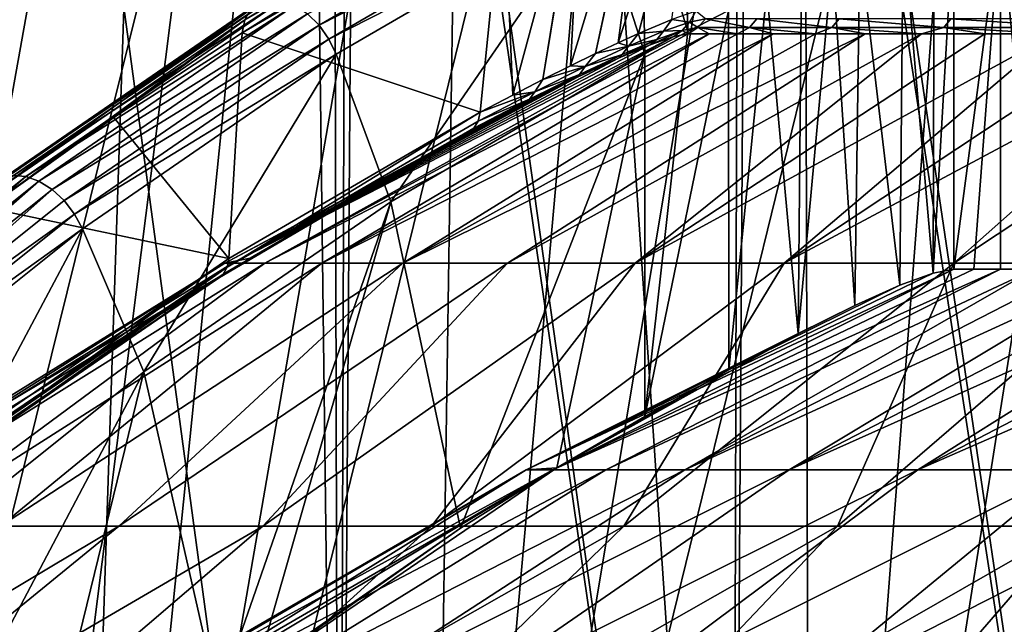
# Model space of a CAD drawing. Header units: metres. Extents: x -24 to 24, y -69 to 184.
# Tile 677 of 896: x -15.73 to -11.18, y 152.31 to 155.1. Entities that reach past the tile are written whole.
import ezdxf

# ---------------------------------------------------------------- set-up
doc = ezdxf.new("R2010")
doc.units = ezdxf.units.M
for name, color, linetype in [('4035', 7, 'CONTINUOUS'), ('4050', 7, 'CONTINUOUS'), ('607', 7, 'CONTINUOUS'), ('608', 7, 'CONTINUOUS'), ('617', 7, 'CONTINUOUS'), ('618', 7, 'CONTINUOUS'), ('624', 7, 'CONTINUOUS'), ('707', 7, 'CONTINUOUS'), ('708', 7, 'CONTINUOUS'), ('709', 7, 'CONTINUOUS'), ('710', 7, 'CONTINUOUS'), ('712', 7, 'CONTINUOUS'), ('731', 7, 'CONTINUOUS'), ('732', 7, 'CONTINUOUS'), ('733', 7, 'CONTINUOUS')]:
    doc.layers.add(name, color=color, linetype=linetype)

msp = doc.modelspace()

# ---------------------------------------------------------------- linework, layer by layer
at = {"layer": '4035'}
for points in [[(-11.411944, 160.207307, 21.396963), (-10.521681, 147.8, 21.848495), (-11.118864, 160.219859, 21.550716)], [(-13.273612, 160.120414, 20.294672), (-12.437807, 147.8, 20.817383), (-12.355109, 160.164807, 20.866571)], [(-12.437807, 147.8, 20.817383), (-10.521681, 147.8, 21.848495), (-12.355109, 160.164807, 20.866571)], [(-12.355109, 160.164807, 20.866571), (-10.521681, 147.8, 21.848495), (-11.411944, 160.207307, 21.396963)], [(-14.166583, 160.074753, 19.681728), (-12.437807, 147.8, 20.817383), (-13.273612, 160.120414, 20.294672)], [(-14.2852, 160.067073, 19.595805), (-14.253792, 147.8, 19.618662), (-14.166583, 160.074753, 19.681728)], [(-14.253792, 147.8, 19.618662), (-12.437807, 147.8, 20.817383), (-14.166583, 160.074753, 19.681728)], [(-16.091486, 160.06449, 18.141846), (-15.955014, 147.8, 18.261983), (-14.405901, 160.064489, 19.507242)], [(-14.253792, 147.8, -19.618662), (-15.955014, 147.8, -18.261983), (-15.914405, 160.06449, -18.297382)], [(-15.955014, 147.8, 18.261983), (-14.253792, 147.8, 19.618662), (-14.405901, 160.064489, 19.507242)], [(-14.21563, 160.06449, -19.646332), (-14.253792, 147.8, -19.618662), (-15.914405, 160.06449, -18.297382)], [(-14.405901, 160.064489, 19.507242), (-14.253792, 147.8, 19.618662), (-14.2852, 160.067073, 19.595805)], [(-12.437807, 147.8, -20.817383), (-14.253792, 147.8, -19.618662), (-14.21563, 160.06449, -19.646332)], [(-12.403106, 160.06449, -20.838077), (-12.437807, 147.8, -20.817383), (-14.21563, 160.06449, -19.646332)], [(-10.521681, 147.8, -21.848495), (-12.437807, 147.8, -20.817383), (-12.403106, 160.06449, -20.838077)], [(-10.491335, 160.06449, -21.863083), (-10.521681, 147.8, -21.848495), (-12.403106, 160.06449, -20.838077)]]:
    msp.add_3dface(points, dxfattribs=at)
at = {"layer": '4050'}
for points in [[(-15.494457, 147.74019, -17.734833), (-15.147274, 158.202198, -15.147274), (-17.021819, 147.74019, -16.274525)], [(-15.147274, 158.202198, -15.147274), (-15.830665, 158.202198, -14.431558), (-17.021819, 147.74019, -16.274525)], [(-15.830665, 158.202198, 14.431558), (-15.147274, 158.202198, 15.147274), (-17.021819, 147.74019, 16.274525)], [(-17.021819, 147.74019, 16.274525), (-14.431558, 158.202198, 15.830665), (-15.494457, 147.74019, 17.734833)], [(-15.147274, 158.202198, 15.147274), (-14.431558, 158.202198, 15.830665), (-17.021819, 147.74019, 16.274525)], [(-13.842343, 147.74019, -19.05235), (-13.685044, 158.202198, -16.480273), (-15.494457, 147.74019, -17.734833)], [(-13.685044, 158.202198, -16.480273), (-14.431558, 158.202198, -15.830665), (-15.494457, 147.74019, -17.734833)], [(-14.431558, 158.202198, -15.830665), (-15.147274, 158.202198, -15.147274), (-15.494457, 147.74019, -17.734833)], [(-14.431558, 158.202198, 15.830665), (-13.685044, 158.202198, 16.480273), (-15.494457, 147.74019, 17.734833)], [(-15.494457, 147.74019, 17.734833), (-12.909326, 158.202198, 17.09471), (-13.842343, 147.74019, 19.05235)], [(-13.685044, 158.202198, 16.480273), (-12.909326, 158.202198, 17.09471), (-15.494457, 147.74019, 17.734833)], [(-12.078778, 147.74019, -20.216469), (-12.106059, 158.202198, -17.672667), (-13.842343, 147.74019, -19.05235)], [(-12.106059, 158.202198, -17.672667), (-12.909326, 158.202198, -17.09471), (-13.842343, 147.74019, -19.05235)], [(-12.909326, 158.202198, -17.09471), (-13.685044, 158.202198, -16.480273), (-13.842343, 147.74019, -19.05235)], [(-12.909326, 158.202198, 17.09471), (-12.106059, 158.202198, 17.672667), (-13.842343, 147.74019, 19.05235)], [(-13.842343, 147.74019, 19.05235), (-11.276956, 158.202198, 18.21291), (-12.078778, 147.74019, 20.216469)], [(-12.106059, 158.202198, 17.672667), (-11.276956, 158.202198, 18.21291), (-13.842343, 147.74019, 19.05235)], [(-11.276956, 158.202198, -18.21291), (-12.106059, 158.202198, -17.672667), (-12.078778, 147.74019, -20.216469)], [(-10.217962, 147.74019, -21.217817), (-10.423788, 158.202198, -18.714285), (-12.078778, 147.74019, -20.216469)], [(-10.423788, 158.202198, -18.714285), (-11.276956, 158.202198, -18.21291), (-12.078778, 147.74019, -20.216469)], [(-11.276956, 158.202198, 18.21291), (-10.423788, 158.202198, 18.714285), (-12.078778, 147.74019, 20.216469)], [(-12.078778, 147.74019, 20.216469), (-9.548375, 158.202198, 19.175723), (-10.217962, 147.74019, 21.217817)], [(-10.423788, 158.202198, 18.714285), (-9.548375, 158.202198, 19.175723), (-12.078778, 147.74019, 20.216469)]]:
    msp.add_3dface(points, dxfattribs=at)
at = {"layer": '607'}
for points in [[(-11.414581, 153.94681, 1.399051), (-13.390845, 153.020137, 0.637102), (-11.510706, 153.927876, 0.860652)], [(-13.267997, 153.020137, 1.918566), (-13.390845, 153.020137, 0.637102), (-11.414581, 153.94681, 1.399051)], [(-11.323122, 153.94681, 2.009204), (-13.267997, 153.020137, 1.918566), (-11.414581, 153.94681, 1.399051)], [(-11.19903, 153.94681, 2.613757), (-13.267997, 153.020137, 1.918566), (-11.323122, 153.94681, 2.009204)], [(-13.022801, 153.020137, 3.182337), (-13.267997, 153.020137, 1.918566), (-11.19903, 153.94681, 2.613757)], [(-11.042773, 153.94681, 3.210479), (-13.022801, 153.020137, 3.182337), (-11.19903, 153.94681, 2.613757)], [(-12.65752, 153.020137, 4.416764), (-13.022801, 153.020137, 3.182337), (-11.042773, 153.94681, 3.210479)], [(-10.854632, 153.94681, 3.798284), (-12.65752, 153.020137, 4.416764), (-11.042773, 153.94681, 3.210479)], [(-10.635318, 153.94681, 4.37493), (-12.65752, 153.020137, 4.416764), (-10.854632, 153.94681, 3.798284)], [(-12.175522, 153.020137, 5.610464), (-12.65752, 153.020137, 4.416764), (-10.635318, 153.94681, 4.37493)], [(-10.385361, 153.94681, 4.939057), (-12.175522, 153.020137, 5.610464), (-10.635318, 153.94681, 4.37493)], [(-10.105455, 153.94681, 5.489061), (-12.175522, 153.020137, 5.610464), (-10.385361, 153.94681, 4.939057)], [(-11.58125, 153.020137, 6.752427), (-12.175522, 153.020137, 5.610464), (-10.105455, 153.94681, 5.489061)], [(-9.796591, 153.94681, 6.023023), (-11.58125, 153.020137, 6.752427), (-10.105455, 153.94681, 5.489061)], [(-9.459349, 153.94681, 6.539932), (-11.58125, 153.020137, 6.752427), (-9.796591, 153.94681, 6.023023)], [(-10.880185, 153.020137, 7.832126), (-11.58125, 153.020137, 6.752427), (-9.459349, 153.94681, 6.539932)], [(-11.510706, 153.927876, 0.860652), (-13.390845, 153.020137, 0.637102), (-11.664127, 153.871605, 0.338603)], [(-13.390845, 153.020137, 0.637102), (-13.390214, 153.020137, -0.650236), (-11.664127, 153.871605, 0.338603)], [(-11.664127, 153.871605, 0.338603), (-13.390214, 153.020137, -0.650236), (-11.872238, 153.778955, -0.161338)], [(-11.872238, 153.778955, -0.161338), (-13.390214, 153.020137, -0.650236), (-12.134494, 153.649781, -0.637925)], [(-13.390214, 153.020137, -0.650236), (-13.24831, 153.029275, -1.934602), (-12.134494, 153.649781, -0.637925)], [(-12.134494, 153.649781, -0.637925), (-13.24831, 153.029275, -1.934602), (-12.454553, 153.481323, -1.092817)], [(-12.454553, 153.481323, -1.092817), (-13.24831, 153.029275, -1.934602), (-12.841908, 153.26685, -1.5282)], [(-13.390214, 153.020137, -0.650236), (-15.102121, 151.953257, -2.042714), (-13.24831, 153.029275, -1.934602)], [(-15.102121, 151.953257, -2.042714), (-14.813596, 151.964825, -3.499887), (-13.24831, 153.029275, -1.934602)], [(-13.24831, 153.029275, -1.934602), (-14.813596, 151.964825, -3.499887), (-13.693336, 152.751343, -2.379628)], [(-13.390845, 153.020137, 0.637102), (-15.229212, 151.953257, -0.563781), (-13.390214, 153.020137, -0.650236)], [(-15.229212, 151.953257, -0.563781), (-15.102121, 151.953257, -2.042714), (-13.390214, 153.020137, -0.650236)], [(-15.211819, 151.953257, 0.920501), (-15.229212, 151.953257, -0.563781), (-13.390845, 153.020137, 0.637102)], [(-13.267997, 153.020137, 1.918566), (-15.211819, 151.953257, 0.920501), (-13.390845, 153.020137, 0.637102)], [(-15.050106, 151.953257, 2.39605), (-15.211819, 151.953257, 0.920501), (-13.267997, 153.020137, 1.918566)], [(-13.022801, 153.020137, 3.182337), (-15.050106, 151.953257, 2.39605), (-13.267997, 153.020137, 1.918566)], [(-14.745609, 151.953257, 3.848866), (-15.050106, 151.953257, 2.39605), (-13.022801, 153.020137, 3.182337)], [(-12.65752, 153.020137, 4.416764), (-14.745609, 151.953257, 3.848866), (-13.022801, 153.020137, 3.182337)], [(-14.301215, 151.953257, 5.265168), (-14.745609, 151.953257, 3.848866), (-12.65752, 153.020137, 4.416764)], [(-12.175522, 153.020137, 5.610464), (-14.301215, 151.953257, 5.265168), (-12.65752, 153.020137, 4.416764)], [(-13.721142, 151.953257, 6.631517), (-14.301215, 151.953257, 5.265168), (-12.175522, 153.020137, 5.610464)], [(-11.58125, 153.020137, 6.752427), (-13.721142, 151.953257, 6.631517), (-12.175522, 153.020137, 5.610464)], [(-13.010892, 151.953257, 7.934951), (-13.721142, 151.953257, 6.631517), (-11.58125, 153.020137, 6.752427)], [(-10.880185, 153.020137, 7.832126), (-13.010892, 151.953257, 7.934951), (-11.58125, 153.020137, 6.752427)], [(-12.177203, 151.953257, 9.163103), (-13.010892, 151.953257, 7.934951), (-10.880185, 153.020137, 7.832126)], [(-10.078792, 153.020137, 8.839603), (-12.177203, 151.953257, 9.163103), (-10.880185, 153.020137, 7.832126)], [(-11.227986, 151.953257, 10.304323), (-12.177203, 151.953257, 9.163103), (-10.078792, 153.020137, 8.839603)], [(-9.184461, 153.020137, 9.765568), (-11.227986, 151.953257, 10.304323), (-10.078792, 153.020137, 8.839603)], [(-10.172246, 151.953257, 11.347782), (-11.227986, 151.953257, 10.304323), (-9.184461, 153.020137, 9.765568)], [(-13.693336, 152.751343, -2.379628), (-14.813596, 151.964825, -3.499887), (-14.63515, 152.098689, -3.321442)]]:
    msp.add_3dface(points, dxfattribs=at)
at = {"layer": '608'}
for points in [[(-12.641758, 155.0322, 1.549463), (-14.597761, 153.973756, 2.345064), (-12.544698, 155.0322, 2.201236)], [(-12.709011, 155.019593, 1.175018), (-14.597761, 153.973756, 2.345064), (-12.641758, 155.0322, 1.549463)], [(-14.597761, 153.973756, 2.345064), (-14.334381, 153.973756, 3.622082), (-12.544698, 155.0322, 2.201236)], [(-12.414057, 155.0322, 2.847116), (-14.334381, 153.973756, 3.622082), (-12.250185, 155.0322, 3.485375)], [(-12.544698, 155.0322, 2.201236), (-14.334381, 153.973756, 3.622082), (-12.414057, 155.0322, 2.847116)], [(-14.334381, 153.973756, 3.622082), (-13.959513, 153.973756, 4.870928), (-12.250185, 155.0322, 3.485375)], [(-12.053522, 155.0322, 4.114303), (-13.959513, 153.973756, 4.870928), (-11.824593, 155.0322, 4.732217)], [(-12.250185, 155.0322, 3.485375), (-13.959513, 153.973756, 4.870928), (-12.053522, 155.0322, 4.114303)], [(-13.959513, 153.973756, 4.870928), (-13.476073, 153.973756, 6.08189), (-11.824593, 155.0322, 4.732217)], [(-11.824593, 155.0322, 4.732217), (-13.476073, 153.973756, 6.08189), (-11.564011, 155.0322, 5.337464)], [(-13.476073, 153.973756, 6.08189), (-12.887822, 153.973756, 7.24555), (-11.564011, 155.0322, 5.337464)], [(-11.272474, 155.0322, 5.928424), (-12.887822, 153.973756, 7.24555), (-10.950762, 155.0322, 6.503513)], [(-11.564011, 155.0322, 5.337464), (-12.887822, 153.973756, 7.24555), (-11.272474, 155.0322, 5.928424)], [(-12.887822, 153.973756, 7.24555), (-12.199334, 153.973756, 8.352856), (-10.950762, 155.0322, 6.503513)], [(-10.599736, 155.0322, 7.061194), (-12.199334, 153.973756, 8.352856), (-10.220337, 155.0322, 7.599973)], [(-10.950762, 155.0322, 6.503513), (-12.199334, 153.973756, 8.352856), (-10.599736, 155.0322, 7.061194)], [(-12.199334, 153.973756, 8.352856), (-11.415963, 153.973756, 9.395197), (-10.220337, 155.0322, 7.599973)], [(-10.220337, 155.0322, 7.599973), (-11.415963, 153.973756, 9.395197), (-9.813579, 155.0322, 8.118408)], [(-11.415963, 153.973756, 9.395197), (-10.543804, 153.973756, 10.364465), (-9.813579, 155.0322, 8.118408)], [(-12.817312, 154.982049, 0.808261), (-14.747605, 153.973756, 1.049807), (-12.709011, 155.019593, 1.175018)], [(-14.747605, 153.973756, 1.049807), (-14.597761, 153.973756, 2.345064), (-12.709011, 155.019593, 1.175018)], [(-12.964692, 154.920093, 0.457426), (-14.747605, 153.973756, 1.049807), (-12.817312, 154.982049, 0.808261)], [(-13.153801, 154.832266, 0.117288), (-14.747605, 153.973756, 1.049807), (-12.964692, 154.920093, 0.457426)], [(-13.263786, 154.778544, -0.047125), (-14.747605, 153.973756, 1.049807), (-13.153801, 154.832266, 0.117288)], [(-13.384637, 154.717874, -0.207784), (-14.747605, 153.973756, 1.049807), (-13.263786, 154.778544, -0.047125)], [(-13.516693, 154.64996, -0.364357), (-14.782747, 153.973756, -0.253614), (-13.384637, 154.717874, -0.207784)], [(-14.782747, 153.973756, -0.253614), (-14.747605, 153.973756, 1.049807), (-13.384637, 154.717874, -0.207784)], [(-13.660203, 154.574538, -0.516236), (-14.782747, 153.973756, -0.253614), (-13.516693, 154.64996, -0.364357)], [(-14.665683, 153.996655, -1.521715), (-14.782747, 153.973756, -0.253614), (-13.660203, 154.574538, -0.516236)], [(-14.699315, 153.975767, -1.555338), (-14.782747, 153.973756, -0.253614), (-14.665683, 153.996655, -1.521715)], [(-14.699315, 153.975767, -1.555338), (-16.74517, 152.759811, -0.310826), (-14.782747, 153.973756, -0.253614)], [(-16.652526, 152.759811, -1.786253), (-16.74517, 152.759811, -0.310826), (-14.699315, 153.975767, -1.555338)], [(-16.74517, 152.759811, -0.310826), (-16.707345, 152.759811, 1.167022), (-14.782747, 153.973756, -0.253614)], [(-14.782747, 153.973756, -0.253614), (-16.707345, 152.759811, 1.167022), (-14.747605, 153.973756, 1.049807)], [(-16.707345, 152.759811, 1.167022), (-16.539347, 152.759811, 2.635777), (-14.747605, 153.973756, 1.049807)], [(-14.807633, 153.907783, -1.66368), (-16.652526, 152.759811, -1.786253), (-14.699315, 153.975767, -1.555338)], [(-14.747605, 153.973756, 1.049807), (-16.539347, 152.759811, 2.635777), (-14.597761, 153.973756, 2.345064)], [(-16.539347, 152.759811, 2.635777), (-16.242484, 152.759811, 4.083996), (-14.597761, 153.973756, 2.345064)], [(-14.597761, 153.973756, 2.345064), (-16.242484, 152.759811, 4.083996), (-14.334381, 153.973756, 3.622082)], [(-16.242484, 152.759811, 4.083996), (-15.81907, 152.759811, 5.500396), (-14.334381, 153.973756, 3.622082)], [(-14.334381, 153.973756, 3.622082), (-15.81907, 152.759811, 5.500396), (-13.959513, 153.973756, 4.870928)], [(-15.81907, 152.759811, 5.500396), (-15.272403, 152.759811, 6.873939), (-13.959513, 153.973756, 4.870928)], [(-13.959513, 153.973756, 4.870928), (-15.272403, 152.759811, 6.873939), (-13.476073, 153.973756, 6.08189)], [(-15.272403, 152.759811, 6.873939), (-14.606742, 152.759811, 8.193925), (-13.476073, 153.973756, 6.08189)], [(-13.476073, 153.973756, 6.08189), (-14.606742, 152.759811, 8.193925), (-12.887822, 153.973756, 7.24555)], [(-14.606742, 152.759811, 8.193925), (-13.827275, 152.759811, 9.450068), (-12.887822, 153.973756, 7.24555)], [(-12.887822, 153.973756, 7.24555), (-13.827275, 152.759811, 9.450068), (-12.199334, 153.973756, 8.352856)], [(-13.827275, 152.759811, 9.450068), (-12.940074, 152.759811, 10.632583), (-12.199334, 153.973756, 8.352856)], [(-12.199334, 153.973756, 8.352856), (-12.940074, 152.759811, 10.632583), (-11.415963, 153.973756, 9.395197)], [(-12.940074, 152.759811, 10.632583), (-11.952051, 152.759811, 11.732254), (-11.415963, 153.973756, 9.395197)], [(-11.415963, 153.973756, 9.395197), (-11.952051, 152.759811, 11.732254), (-10.543804, 153.973756, 10.364465)], [(-11.952051, 152.759811, 11.732254), (-10.870906, 152.759811, 12.740515), (-10.543804, 153.973756, 10.364465)], [(-15.757513, 153.264294, -2.613545), (-16.652526, 152.759811, -1.786253), (-14.807633, 153.907783, -1.66368)], [(-16.942724, 151.398531, 7.704048), (-15.272403, 152.759811, 6.873939), (-17.554261, 151.398531, 6.185158)], [(-15.272403, 152.759811, 6.873939), (-15.81907, 152.759811, 5.500396), (-17.554261, 151.398531, 6.185158)], [(-16.200061, 151.398531, 9.163312), (-14.606742, 152.759811, 8.193925), (-16.942724, 151.398531, 7.704048)], [(-14.606742, 152.759811, 8.193925), (-15.272403, 152.759811, 6.873939), (-16.942724, 151.398531, 7.704048)], [(-15.332018, 151.398531, 10.551658), (-13.827275, 152.759811, 9.450068), (-16.200061, 151.398531, 9.163312)], [(-13.827275, 152.759811, 9.450068), (-14.606742, 152.759811, 8.193925), (-16.200061, 151.398531, 9.163312)], [(-14.345314, 151.398531, 11.85834), (-12.940074, 152.759811, 10.632583), (-15.332018, 151.398531, 10.551658)], [(-12.940074, 152.759811, 10.632583), (-13.827275, 152.759811, 9.450068), (-15.332018, 151.398531, 10.551658)], [(-13.247586, 151.398531, 13.073245), (-11.952051, 152.759811, 11.732254), (-14.345314, 151.398531, 11.85834)], [(-11.952051, 152.759811, 11.732254), (-12.940074, 152.759811, 10.632583), (-14.345314, 151.398531, 11.85834)], [(-12.047328, 151.398531, 14.18697), (-10.870906, 152.759811, 12.740515), (-13.247586, 151.398531, 13.073245)], [(-10.870906, 152.759811, 12.740515), (-11.952051, 152.759811, 11.732254), (-13.247586, 151.398531, 13.073245)], [(-10.753832, 151.398531, 15.190897), (-9.70506, 152.759811, 13.64951), (-12.047328, 151.398531, 14.18697)], [(-9.70506, 152.759811, 13.64951), (-10.870906, 152.759811, 12.740515), (-12.047328, 151.398531, 14.18697)]]:
    msp.add_3dface(points, dxfattribs=at)
at = {"layer": '617'}
for points in [[(-12.841908, 154.939355, -1.5282), (-13.693336, 152.751343, -2.379628), (-14.015546, 154.256825, -2.701838)], [(-13.24831, 153.029275, -1.934602), (-13.693336, 152.751343, -2.379628), (-12.841908, 154.939355, -1.5282)], [(-12.841908, 153.26685, -1.5282), (-13.24831, 153.029275, -1.934602), (-12.841908, 154.939355, -1.5282)], [(-14.015546, 154.256825, -2.701838), (-14.813596, 151.964825, -3.499887), (-15.157012, 153.472617, -3.843303)], [(-14.63515, 152.098689, -3.321442), (-14.813596, 151.964825, -3.499887), (-14.015546, 154.256825, -2.701838)], [(-13.693336, 152.751343, -2.379628), (-14.63515, 152.098689, -3.321442), (-14.015546, 154.256825, -2.701838)], [(-16.261908, 152.589743, -4.9482), (-15.157012, 153.472617, -3.843303), (-15.98053, 151.914253, -4.666822)], [(-15.157012, 153.472617, -3.843303), (-15.701915, 151.246131, -4.388207), (-15.98053, 151.914253, -4.666822)], [(-14.813596, 151.964825, -3.499887), (-15.701915, 151.246131, -4.388207), (-15.157012, 153.472617, -3.843303)]]:
    msp.add_3dface(points, dxfattribs=at)
at = {"layer": '618'}
for points in [[(-11.414581, 153.94681, 1.399051), (-11.414581, 155.578302, 1.399051), (-11.199021, 155.578302, 2.613795)], [(-11.323122, 153.94681, 2.009204), (-11.414581, 153.94681, 1.399051), (-11.199021, 155.578302, 2.613795)], [(-11.19903, 153.94681, 2.613757), (-11.323122, 153.94681, 2.009204), (-11.199021, 155.578302, 2.613795)], [(-11.042773, 153.94681, 3.210479), (-11.19903, 153.94681, 2.613757), (-11.199021, 155.578302, 2.613795)], [(-10.854607, 155.578302, 3.798357), (-11.042773, 153.94681, 3.210479), (-11.199021, 155.578302, 2.613795)]]:
    msp.add_3dface(points, dxfattribs=at)
at = {"layer": '624'}
for points in [[(-11.414581, 153.94681, 1.399051), (-11.510706, 153.927876, 0.860652), (-11.414581, 155.578302, 1.399051)], [(-11.414581, 155.578302, 1.399051), (-11.510706, 153.927876, 0.860652), (-11.505884, 155.561438, 0.881314)], [(-11.505884, 155.561438, 0.881314), (-11.510706, 153.927876, 0.860652), (-11.649995, 155.513497, 0.379069)], [(-11.649995, 155.513497, 0.379069), (-11.664127, 153.871605, 0.338603), (-11.849647, 155.430508, -0.113766)], [(-11.510706, 153.927876, 0.860652), (-11.664127, 153.871605, 0.338603), (-11.649995, 155.513497, 0.379069)], [(-11.849647, 155.430508, -0.113766), (-11.872238, 153.778955, -0.161338), (-11.97511, 155.373633, -0.363209)], [(-11.664127, 153.871605, 0.338603), (-11.872238, 153.778955, -0.161338), (-11.849647, 155.430508, -0.113766)], [(-11.97511, 155.373633, -0.363209), (-12.134494, 153.649781, -0.637925), (-12.118941, 155.30617, -0.612813)], [(-11.872238, 153.778955, -0.161338), (-12.134494, 153.649781, -0.637925), (-11.97511, 155.373633, -0.363209)], [(-12.118941, 155.30617, -0.612813), (-12.134494, 153.649781, -0.637925), (-12.279675, 155.228231, -0.857679)], [(-12.279675, 155.228231, -0.857679), (-12.454553, 153.481323, -1.092817), (-12.455465, 155.140156, -1.093971)], [(-12.134494, 153.649781, -0.637925), (-12.454553, 153.481323, -1.092817), (-12.279675, 155.228231, -0.857679)], [(-12.455465, 155.140156, -1.093971), (-12.841908, 153.26685, -1.5282), (-12.644018, 155.043239, -1.318556)], [(-12.454553, 153.481323, -1.092817), (-12.841908, 153.26685, -1.5282), (-12.455465, 155.140156, -1.093971)], [(-12.841908, 153.26685, -1.5282), (-12.841908, 154.939355, -1.5282), (-12.644018, 155.043239, -1.318556)]]:
    msp.add_3dface(points, dxfattribs=at)
at = {"layer": '707'}
for points in [[(-13.065337, 155.637114, -1.675185), (-14.015546, 154.256825, -2.701838), (-14.268071, 154.937722, -2.87792)], [(-12.841908, 154.939355, -1.5282), (-14.015546, 154.256825, -2.701838), (-13.065337, 155.637114, -1.675185)], [(-14.268071, 154.937722, -2.87792), (-15.157012, 153.472617, -3.843303), (-15.440149, 154.132544, -4.049997)], [(-14.015546, 154.256825, -2.701838), (-15.157012, 153.472617, -3.843303), (-14.268071, 154.937722, -2.87792)], [(-16.261908, 152.589743, -4.9482), (-16.573493, 153.226936, -5.183341), (-15.440149, 154.132544, -4.049997)], [(-15.157012, 153.472617, -3.843303), (-16.261908, 152.589743, -4.9482), (-15.440149, 154.132544, -4.049997)]]:
    msp.add_3dface(points, dxfattribs=at)
at = {"layer": '708'}
for points in [[(-13.452294, 155.849237, -1.400836), (-14.690554, 155.097005, -2.556335), (-13.480741, 155.800512, -1.346522)], [(-14.664217, 155.144503, -2.612759), (-14.690554, 155.097005, -2.556335), (-13.452294, 155.849237, -1.400836)], [(-13.480741, 155.800512, -1.346522), (-14.70209, 155.037302, -2.50698), (-13.49493, 155.739266, -1.29982)], [(-14.690554, 155.097005, -2.556335), (-14.70209, 155.037302, -2.50698), (-13.480741, 155.800512, -1.346522)], [(-14.346494, 155.071605, -2.884306), (-14.40021, 155.125013, -2.86442), (-13.13781, 155.774456, -1.675622)], [(-13.095578, 155.708924, -1.683065), (-14.346494, 155.071605, -2.884306), (-13.13781, 155.774456, -1.675622)], [(-14.301423, 155.007724, -2.88891), (-14.346494, 155.071605, -2.884306), (-13.095578, 155.708924, -1.683065)], [(-13.065337, 155.637114, -1.675185), (-14.301423, 155.007724, -2.88891), (-13.095578, 155.708924, -1.683065)], [(-13.065337, 155.637114, -1.675185), (-14.268071, 154.937722, -2.87792), (-14.301423, 155.007724, -2.88891)], [(-14.624875, 155.176559, -2.672407), (-15.845248, 154.333173, -3.79379), (-14.664217, 155.144503, -2.612759)], [(-15.807294, 154.364276, -3.854827), (-15.845248, 154.333173, -3.79379), (-14.624875, 155.176559, -2.672407)], [(-14.575208, 155.19099, -2.731215), (-15.807294, 154.364276, -3.854827), (-14.624875, 155.176559, -2.672407)], [(-15.758253, 154.378277, -3.914259), (-15.807294, 154.364276, -3.854827), (-14.575208, 155.19099, -2.731215)], [(-14.518602, 155.186811, -2.785174), (-15.758253, 154.378277, -3.914259), (-14.575208, 155.19099, -2.731215)], [(-15.701465, 154.374223, -3.968037), (-15.758253, 154.378277, -3.914259), (-14.518602, 155.186811, -2.785174)], [(-14.458913, 155.164307, -2.830608), (-15.701465, 154.374223, -3.968037), (-14.518602, 155.186811, -2.785174)], [(-15.640802, 154.352389, -4.012497), (-15.701465, 154.374223, -3.968037), (-14.458913, 155.164307, -2.830608)], [(-14.40021, 155.125013, -2.86442), (-15.640802, 154.352389, -4.012497), (-14.458913, 155.164307, -2.830608)], [(-14.664217, 155.144503, -2.612759), (-15.869528, 154.287088, -3.735309), (-14.690554, 155.097005, -2.556335)], [(-15.845248, 154.333173, -3.79379), (-15.869528, 154.287088, -3.735309), (-14.664217, 155.144503, -2.612759)], [(-15.580398, 154.314263, -4.044607), (-15.640802, 154.352389, -4.012497), (-14.40021, 155.125013, -2.86442)], [(-14.346494, 155.071605, -2.884306), (-15.580398, 154.314263, -4.044607), (-14.40021, 155.125013, -2.86442)], [(-14.690554, 155.097005, -2.556335), (-15.878479, 154.229161, -3.683369), (-15.294724, 154.646155, -3.099613)], [(-15.869528, 154.287088, -3.735309), (-15.878479, 154.229161, -3.683369), (-14.690554, 155.097005, -2.556335)], [(-15.524368, 154.262444, -4.06218), (-15.580398, 154.314263, -4.044607), (-14.346494, 155.071605, -2.884306)], [(-14.301423, 155.007724, -2.88891), (-15.524368, 154.262444, -4.06218), (-14.346494, 155.071605, -2.884306)], [(-14.70209, 155.037302, -2.50698), (-14.690554, 155.097005, -2.556335), (-15.294724, 154.646155, -3.099613)], [(-15.476532, 154.200463, -4.064019), (-15.524368, 154.262444, -4.06218), (-14.301423, 155.007724, -2.88891)], [(-14.268071, 154.937722, -2.87792), (-15.476532, 154.200463, -4.064019), (-14.301423, 155.007724, -2.88891)], [(-14.268071, 154.937722, -2.87792), (-15.440149, 154.132544, -4.049997), (-15.476532, 154.200463, -4.064019)], [(-15.701465, 154.374223, -3.968037), (-16.845481, 153.460332, -5.111612), (-15.758253, 154.378277, -3.914259)], [(-16.783823, 153.439289, -5.155214), (-16.845481, 153.460332, -5.111612), (-15.701465, 154.374223, -3.968037)], [(-15.640802, 154.352389, -4.012497), (-16.783823, 153.439289, -5.155214), (-15.701465, 154.374223, -3.968037)], [(-16.721707, 153.402478, -5.185746), (-16.783823, 153.439289, -5.155214), (-15.640802, 154.352389, -4.012497)], [(-15.580398, 154.314263, -4.044607), (-16.721707, 153.402478, -5.185746), (-15.640802, 154.352389, -4.012497)], [(-16.663374, 153.352413, -5.201123), (-16.721707, 153.402478, -5.185746), (-15.580398, 154.314263, -4.044607)], [(-15.524368, 154.262444, -4.06218), (-16.663374, 153.352413, -5.201123), (-15.580398, 154.314263, -4.044607)], [(-15.476532, 154.200463, -4.064019), (-16.663374, 153.352413, -5.201123), (-15.524368, 154.262444, -4.06218)], [(-16.612807, 153.292513, -5.200294), (-16.663374, 153.352413, -5.201123), (-15.476532, 154.200463, -4.064019)], [(-15.440149, 154.132544, -4.049997), (-16.612807, 153.292513, -5.200294), (-15.476532, 154.200463, -4.064019)], [(-16.573493, 153.226936, -5.183341), (-16.612807, 153.292513, -5.200294), (-15.440149, 154.132544, -4.049997)]]:
    msp.add_3dface(points, dxfattribs=at)
at = {"layer": '709'}
for points in [[(-13.49493, 155.739266, -1.29982), (-14.70209, 155.037302, -2.50698), (-13.602331, 154.670922, -0.625274)], [(-14.70209, 155.037302, -2.50698), (-15.294724, 154.646155, -3.099613), (-14.763216, 153.995866, -1.786159)], [(-13.602331, 154.670922, -0.625274), (-14.70209, 155.037302, -2.50698), (-14.763216, 153.995866, -1.786159)], [(-15.294724, 154.646155, -3.099613), (-15.878479, 154.229161, -3.683369), (-14.763216, 153.995866, -1.786159)], [(-14.763216, 153.995866, -1.786159), (-15.878479, 154.229161, -3.683369), (-15.894509, 153.218705, -2.917452)]]:
    msp.add_3dface(points, dxfattribs=at)
at = {"layer": '710'}
for points in [[(-12.66416, 155.8457, -1.225203), (-12.644018, 155.043239, -1.318556), (-12.668924, 155.843279, -1.231196)], [(-12.455465, 155.140156, -1.093971), (-12.644018, 155.043239, -1.318556), (-12.66416, 155.8457, -1.225203)], [(-12.668924, 155.843279, -1.231196), (-12.644018, 155.043239, -1.318556), (-12.857282, 155.746438, -1.454784)], [(-12.841908, 154.939355, -1.5282), (-13.065337, 155.637114, -1.675185), (-12.857282, 155.746438, -1.454784)], [(-12.644018, 155.043239, -1.318556), (-12.841908, 154.939355, -1.5282), (-12.857282, 155.746438, -1.454784)]]:
    msp.add_3dface(points, dxfattribs=at)
at = {"layer": '712'}
for points in [[(-12.871279, 155.033823, 0.402288), (-12.571251, 156.197715, -0.001067), (-12.964918, 154.991336, 0.220947)], [(-12.571251, 156.197715, -0.001067), (-12.82066, 156.082121, -0.4526), (-12.964918, 154.991336, 0.220947)], [(-12.718426, 155.097798, 0.769708), (-12.56528, 156.200362, 0.01131), (-12.871279, 155.033823, 0.402288)], [(-12.56528, 156.200362, 0.01131), (-12.571251, 156.197715, -0.001067), (-12.871279, 155.033823, 0.402288)], [(-13.069899, 154.941758, 0.042565), (-12.825302, 156.079892, -0.460013), (-13.185974, 154.885117, -0.131711)], [(-12.825302, 156.079892, -0.460013), (-13.130115, 155.928962, -0.890787), (-13.185974, 154.885117, -0.131711)], [(-12.964918, 154.991336, 0.220947), (-12.82066, 156.082121, -0.4526), (-13.069899, 154.941758, 0.042565)], [(-12.82066, 156.082121, -0.4526), (-12.825302, 156.079892, -0.460013), (-13.069899, 154.941758, 0.042565)], [(-13.133662, 155.92716, -0.895248), (-13.49493, 155.739266, -1.29982), (-13.452142, 154.749848, -0.466264)], [(-13.313361, 154.821201, -0.301512), (-13.133662, 155.92716, -0.895248), (-13.452142, 154.749848, -0.466264)], [(-13.185974, 154.885117, -0.131711), (-13.130115, 155.928962, -0.890787), (-13.313361, 154.821201, -0.301512)], [(-13.130115, 155.928962, -0.890787), (-13.133662, 155.92716, -0.895248), (-13.313361, 154.821201, -0.301512)], [(-13.49493, 155.739266, -1.29982), (-13.602331, 154.670922, -0.625274), (-13.452142, 154.749848, -0.466264)]]:
    msp.add_3dface(points, dxfattribs=at)
at = {"layer": '731'}
for points in [[(-12.597135, 155.061181, 1.543993), (-12.359274, 155.061179, 2.884458), (-12.561701, 155.101085, 1.53965)], [(-12.561701, 155.101085, 1.53965), (-12.359274, 155.061179, 2.884458), (-12.324509, 155.101082, 2.876344)], [(-12.359274, 155.061179, 2.884458), (-11.979198, 155.061177, 4.191732), (-12.324509, 155.101082, 2.876344)], [(-12.324509, 155.101082, 2.876344), (-11.979198, 155.061177, 4.191732), (-11.945502, 155.10108, 4.179941)], [(-11.979198, 155.061177, 4.191732), (-11.46128, 155.061176, 5.450772), (-11.945502, 155.10108, 4.179941)], [(-11.945502, 155.10108, 4.179941), (-11.46128, 155.061176, 5.450772), (-11.42904, 155.101078, 5.43544)], [(-11.46128, 155.061176, 5.450772), (-10.811478, 155.061174, 6.647092), (-11.42904, 155.101078, 5.43544)], [(-11.42904, 155.101078, 5.43544), (-10.811478, 155.061174, 6.647092), (-10.781066, 155.101076, 6.628395)], [(-12.641758, 155.0322, 1.549463), (-12.544698, 155.0322, 2.201236), (-12.597135, 155.061181, 1.543993)], [(-12.597135, 155.061181, 1.543993), (-12.414057, 155.0322, 2.847116), (-12.359274, 155.061179, 2.884458)], [(-12.544698, 155.0322, 2.201236), (-12.414057, 155.0322, 2.847116), (-12.597135, 155.061181, 1.543993)], [(-12.414057, 155.0322, 2.847116), (-12.250185, 155.0322, 3.485375), (-12.359274, 155.061179, 2.884458)], [(-12.359274, 155.061179, 2.884458), (-12.053522, 155.0322, 4.114303), (-11.979198, 155.061177, 4.191732)], [(-12.250185, 155.0322, 3.485375), (-12.053522, 155.0322, 4.114303), (-12.359274, 155.061179, 2.884458)], [(-12.053522, 155.0322, 4.114303), (-11.824593, 155.0322, 4.732217), (-11.979198, 155.061177, 4.191732)], [(-11.979198, 155.061177, 4.191732), (-11.564011, 155.0322, 5.337464), (-11.46128, 155.061176, 5.450772)], [(-11.824593, 155.0322, 4.732217), (-11.564011, 155.0322, 5.337464), (-11.979198, 155.061177, 4.191732)], [(-11.564011, 155.0322, 5.337464), (-11.272474, 155.0322, 5.928424), (-11.46128, 155.061176, 5.450772)], [(-11.46128, 155.061176, 5.450772), (-10.950762, 155.0322, 6.503513), (-10.811478, 155.061174, 6.647092)], [(-11.272474, 155.0322, 5.928424), (-10.950762, 155.0322, 6.503513), (-11.46128, 155.061176, 5.450772)]]:
    msp.add_3dface(points, dxfattribs=at)
at = {"layer": '732'}
for points in [[(-12.60693, 155.136158, 1.151046), (-12.718426, 155.097798, 0.769708), (-12.635912, 155.086709, 1.132822)], [(-12.561701, 155.101085, 1.53965), (-12.60693, 155.136158, 1.151046), (-12.635912, 155.086709, 1.132822)], [(-12.718426, 155.097798, 0.769708), (-12.871279, 155.033823, 0.402288), (-12.755479, 155.044442, 0.739121)], [(-12.718426, 155.097798, 0.769708), (-12.755479, 155.044442, 0.739121), (-12.635912, 155.086709, 1.132822)], [(-12.755479, 155.044442, 0.739121), (-12.670114, 155.047042, 1.143934), (-12.635912, 155.086709, 1.132822)], [(-12.670114, 155.047042, 1.143934), (-12.597135, 155.061181, 1.543993), (-12.635912, 155.086709, 1.132822)], [(-12.597135, 155.061181, 1.543993), (-12.561701, 155.101085, 1.53965), (-12.635912, 155.086709, 1.132822)], [(-12.871279, 155.033823, 0.402288), (-12.964918, 154.991336, 0.220947), (-12.917838, 154.975257, 0.36516)], [(-12.917838, 154.975257, 0.36516), (-12.787732, 155.005464, 0.756646), (-12.755479, 155.044442, 0.739121)], [(-12.871279, 155.033823, 0.402288), (-12.917838, 154.975257, 0.36516), (-12.755479, 155.044442, 0.739121)], [(-12.787732, 155.005464, 0.756646), (-12.817312, 154.982049, 0.808261), (-12.670114, 155.047042, 1.143934)], [(-12.817312, 154.982049, 0.808261), (-12.709011, 155.019593, 1.175018), (-12.670114, 155.047042, 1.143934)], [(-12.787732, 155.005464, 0.756646), (-12.670114, 155.047042, 1.143934), (-12.755479, 155.044442, 0.739121)], [(-12.709011, 155.019593, 1.175018), (-12.641758, 155.0322, 1.549463), (-12.670114, 155.047042, 1.143934)], [(-12.641758, 155.0322, 1.549463), (-12.597135, 155.061181, 1.543993), (-12.670114, 155.047042, 1.143934)], [(-12.964918, 154.991336, 0.220947), (-13.069899, 154.941758, 0.042565), (-12.917838, 154.975257, 0.36516)], [(-12.947501, 154.937382, 0.388663), (-12.964692, 154.920093, 0.457426), (-12.787732, 155.005464, 0.756646)], [(-12.964692, 154.920093, 0.457426), (-12.817312, 154.982049, 0.808261), (-12.787732, 155.005464, 0.756646)], [(-12.947501, 154.937382, 0.388663), (-12.787732, 155.005464, 0.756646), (-12.917838, 154.975257, 0.36516)], [(-13.069899, 154.941758, 0.042565), (-13.185974, 154.885117, -0.131711), (-13.118131, 154.881353, 0.016216)], [(-13.144777, 154.844893, 0.04498), (-13.153801, 154.832266, 0.117288), (-12.947501, 154.937382, 0.388663)], [(-13.153801, 154.832266, 0.117288), (-12.964692, 154.920093, 0.457426), (-12.947501, 154.937382, 0.388663)], [(-13.144777, 154.844893, 0.04498), (-12.947501, 154.937382, 0.388663), (-13.118131, 154.881353, 0.016216)], [(-13.118131, 154.881353, 0.016216), (-12.947501, 154.937382, 0.388663), (-12.917838, 154.975257, 0.36516)], [(-13.069899, 154.941758, 0.042565), (-13.118131, 154.881353, 0.016216), (-12.917838, 154.975257, 0.36516)], [(-13.37455, 154.730382, -0.270763), (-13.144777, 154.844893, 0.04498), (-13.351243, 154.765179, -0.30412)], [(-13.37455, 154.730382, -0.270763), (-13.263786, 154.778544, -0.047125), (-13.144777, 154.844893, 0.04498)], [(-13.351243, 154.765179, -0.30412), (-13.144777, 154.844893, 0.04498), (-13.118131, 154.881353, 0.016216)], [(-13.313361, 154.821201, -0.301512), (-13.351243, 154.765179, -0.30412), (-13.118131, 154.881353, 0.016216)], [(-13.185974, 154.885117, -0.131711), (-13.313361, 154.821201, -0.301512), (-13.118131, 154.881353, 0.016216)], [(-13.263786, 154.778544, -0.047125), (-13.153801, 154.832266, 0.117288), (-13.144777, 154.844893, 0.04498)], [(-13.313361, 154.821201, -0.301512), (-13.452142, 154.749848, -0.466264), (-13.351243, 154.765179, -0.30412)], [(-13.612125, 154.629238, -0.593352), (-13.37455, 154.730382, -0.270763), (-13.351243, 154.765179, -0.30412)], [(-13.602331, 154.670922, -0.625274), (-13.612125, 154.629238, -0.593352), (-13.351243, 154.765179, -0.30412)], [(-13.452142, 154.749848, -0.466264), (-13.602331, 154.670922, -0.625274), (-13.351243, 154.765179, -0.30412)], [(-13.384637, 154.717874, -0.207784), (-13.263786, 154.778544, -0.047125), (-13.37455, 154.730382, -0.270763)], [(-13.631903, 154.59628, -0.556078), (-13.37455, 154.730382, -0.270763), (-13.612125, 154.629238, -0.593352)], [(-13.631903, 154.59628, -0.556078), (-13.516693, 154.64996, -0.364357), (-13.37455, 154.730382, -0.270763)], [(-13.516693, 154.64996, -0.364357), (-13.384637, 154.717874, -0.207784), (-13.37455, 154.730382, -0.270763)], [(-13.660203, 154.574538, -0.516236), (-13.516693, 154.64996, -0.364357), (-13.631903, 154.59628, -0.556078)]]:
    msp.add_3dface(points, dxfattribs=at)
at = {"layer": '733'}
for points in [[(-13.612125, 154.629238, -0.593352), (-13.602331, 154.670922, -0.625274), (-14.771222, 153.955183, -1.752382)], [(-13.602331, 154.670922, -0.625274), (-14.763216, 153.995866, -1.786159), (-14.771222, 153.955183, -1.752382)], [(-13.631903, 154.59628, -0.556078), (-13.612125, 154.629238, -0.593352), (-14.771222, 153.955183, -1.752382)], [(-14.807633, 153.907783, -1.66368), (-13.631903, 154.59628, -0.556078), (-14.789558, 153.9231, -1.713723)], [(-14.807633, 153.907783, -1.66368), (-14.699315, 153.975767, -1.555338), (-13.631903, 154.59628, -0.556078)], [(-13.631903, 154.59628, -0.556078), (-14.771222, 153.955183, -1.752382), (-14.789558, 153.9231, -1.713723)], [(-14.699315, 153.975767, -1.555338), (-14.665683, 153.996655, -1.521715), (-13.631903, 154.59628, -0.556078)], [(-14.665683, 153.996655, -1.521715), (-13.660203, 154.574538, -0.516236), (-13.631903, 154.59628, -0.556078)], [(-14.763216, 153.995866, -1.786159), (-15.900754, 153.179232, -2.881914), (-14.771222, 153.955183, -1.752382)], [(-14.763216, 153.995866, -1.786159), (-15.894509, 153.218705, -2.917452), (-15.900754, 153.179232, -2.881914)], [(-14.771222, 153.955183, -1.752382), (-15.917701, 153.148103, -2.841865), (-14.789558, 153.9231, -1.713723)], [(-15.900754, 153.179232, -2.881914), (-15.917701, 153.148103, -2.841865), (-14.771222, 153.955183, -1.752382)], [(-15.917701, 153.148103, -2.841865), (-15.92762, 153.139788, -2.783653), (-14.789558, 153.9231, -1.713723)], [(-15.92762, 153.139788, -2.783653), (-15.757513, 153.264294, -2.613545), (-14.789558, 153.9231, -1.713723)], [(-15.757513, 153.264294, -2.613545), (-14.807633, 153.907783, -1.66368), (-14.789558, 153.9231, -1.713723)]]:
    msp.add_3dface(points, dxfattribs=at)

doc.saveas('drawing.dxf')
